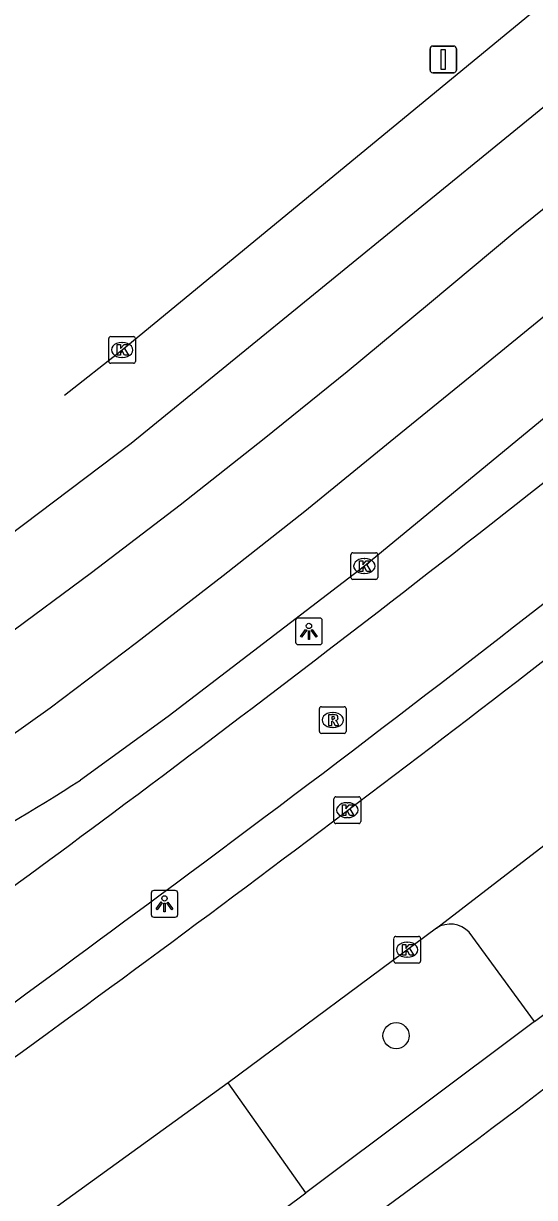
# Model space of a CAD drawing. Extents: x 157793 to 159380, y 380882 to 382313.
# Drawn here: x 159151 to 159170.13, y 382136.4 to 382180.38 of the extents above; entities that cross this region are included whole.
import ezdxf

# ---------------------------------------------------------------- set-up
doc = ezdxf.new("R2010")
doc.units = 0
for name, color, linetype in [('IMGEO_Boom', 7, 'Continuous'), ('IMGEO_Fietspad_gesloten', 7, 'Continuous'), ('IMGEO_Kolk', 7, 'Continuous'), ('IMGEO_Lichtpunt', 7, 'Continuous'), ('IMGEO_Parkeervlak_open', 7, 'Continuous'), ('IMGEO_Rijbaan_lokaal_open', 7, 'Continuous'), ('IMGEO_Rijbaan_regionaal_gesloten', 7, 'Continuous'), ('IMGEO_Rioolput', 7, 'Continuous'), ('IMGEO_Verkeersbordpaal', 7, 'Continuous'), ('IMGEO_Voetpad_open', 7, 'Continuous')]:
    doc.layers.add(name, color=color, linetype=linetype)

msp = doc.modelspace()

# ---------------------------------------------------------------- linework, layer by layer
at = {"layer": 'IMGEO_Boom'}
msp.add_circle((159164.944, 382142.465), 0.489, dxfattribs=at)
at = {"layer": 'IMGEO_Fietspad_gesloten'}
for centre, radius, start, end in [((158688.067, 382775.09), 779.192, 306.755074, 309.554815), ((158773.585, 382665.778), 643.961, 306.443267, 308.413394), ((158475.562, 383066.229), 1139.621, 304.992561, 306.556122), ((158676.024, 382792.004), 803.464, 304.101302, 306.69289)]:
    msp.add_arc(centre, radius, start, end, dxfattribs=at)
at = {"layer": 'IMGEO_Kolk'}
for p, q in [((159154.188, 382167.727), (159154.188, 382168.579)), ((159154.263, 382168.653), (159155.115, 382168.653)), ((159154.676, 382168.433), (159154.701, 382168.433)), ((159155.189, 382168.579), (159155.189, 382167.727)), ((159155.115, 382167.653), (159154.263, 382167.653)), ((159154.699, 382167.873), (159154.674, 382167.873)), ((159163.257, 382159.631), (159163.257, 382160.483)), ((159163.332, 382160.557), (159164.184, 382160.557)), ((159164.258, 382160.483), (159164.258, 382159.631)), ((159163.745, 382160.337), (159163.77, 382160.337)), ((159163.768, 382159.777), (159163.743, 382159.777)), ((159164.184, 382159.557), (159163.332, 382159.557)), ((159162.62, 382150.488), (159162.62, 382151.34)), ((159162.695, 382151.414), (159163.547, 382151.414)), ((159163.621, 382151.34), (159163.621, 382150.488)), ((159163.108, 382151.194), (159163.133, 382151.194)), ((159163.547, 382150.414), (159162.695, 382150.414)), ((159163.131, 382150.634), (159163.106, 382150.634)), ((159164.861, 382145.26), (159164.861, 382146.112)), ((159164.936, 382146.186), (159165.788, 382146.186)), ((159165.349, 382145.966), (159165.374, 382145.966)), ((159165.862, 382146.112), (159165.862, 382145.26)), ((159165.788, 382145.186), (159164.936, 382145.186)), ((159165.372, 382145.406), (159165.347, 382145.406))]:
    msp.add_line(p, q, dxfattribs=at)
for points in [[(159154.188, 382167.727), (159154.188, 382168.579)], [(159154.263, 382168.653), (159155.115, 382168.653)], [(159155.189, 382168.579), (159155.189, 382167.727)], [(159154.509, 382168.353), (159154.632, 382168.353), (159154.632, 382168.202), (159154.762, 382168.353), (159154.926, 382168.353), (159154.78, 382168.202), (159154.933, 382167.953), (159154.781, 382167.953), (159154.696, 382168.117), (159154.632, 382168.05), (159154.632, 382167.953), (159154.509, 382167.953), (159154.509, 382168.353)], [(159155.115, 382167.653), (159154.263, 382167.653)], [(159163.257, 382159.631), (159163.257, 382160.483)], [(159163.332, 382160.557), (159164.184, 382160.557)], [(159164.258, 382160.483), (159164.258, 382159.631)], [(159163.578, 382160.257), (159163.701, 382160.257), (159163.701, 382160.106), (159163.831, 382160.257), (159163.995, 382160.257), (159163.849, 382160.106), (159164.002, 382159.857), (159163.85, 382159.857), (159163.765, 382160.021), (159163.701, 382159.954), (159163.701, 382159.857), (159163.578, 382159.857), (159163.578, 382160.257)], [(159164.184, 382159.557), (159163.332, 382159.557)], [(159162.62, 382150.488), (159162.62, 382151.34)], [(159162.695, 382151.414), (159163.547, 382151.414)], [(159163.621, 382151.34), (159163.621, 382150.488)], [(159162.941, 382151.114), (159163.064, 382151.114), (159163.064, 382150.963), (159163.194, 382151.114), (159163.358, 382151.114), (159163.212, 382150.963), (159163.365, 382150.714), (159163.213, 382150.714), (159163.128, 382150.878), (159163.064, 382150.811), (159163.064, 382150.714), (159162.941, 382150.714), (159162.941, 382151.114)], [(159163.547, 382150.414), (159162.695, 382150.414)], [(159164.861, 382145.26), (159164.861, 382146.112)], [(159164.936, 382146.186), (159165.788, 382146.186)], [(159165.862, 382146.112), (159165.862, 382145.26)], [(159165.182, 382145.886), (159165.305, 382145.886), (159165.305, 382145.735), (159165.435, 382145.886), (159165.599, 382145.886), (159165.453, 382145.735), (159165.606, 382145.486), (159165.454, 382145.486), (159165.369, 382145.65), (159165.305, 382145.583), (159165.305, 382145.486), (159165.182, 382145.486), (159165.182, 382145.886)], [(159165.788, 382145.186), (159164.936, 382145.186)]]:
    msp.add_lwpolyline(points, dxfattribs=at)
for centre, start, end in [((159154.265, 382168.577), 91.552, 178.448), ((159154.265, 382168.577), 91.552, 178.448), ((159155.113, 382168.577), 1.552, 88.448), ((159155.113, 382168.577), 1.552, 88.448), ((159154.265, 382167.729), 181.552, 268.448), ((159154.265, 382167.729), 181.552, 268.448), ((159155.113, 382167.729), 271.552, 358.448), ((159155.113, 382167.729), 271.552, 358.448), ((159163.334, 382160.481), 91.552, 178.448), ((159163.334, 382160.481), 91.552, 178.448), ((159164.182, 382160.481), 1.552, 88.448), ((159164.182, 382160.481), 1.552, 88.448), ((159163.334, 382159.633), 181.552, 268.448), ((159163.334, 382159.633), 181.552, 268.448), ((159164.182, 382159.633), 271.552, 358.448), ((159164.182, 382159.633), 271.552, 358.448), ((159162.697, 382151.338), 91.552, 178.448), ((159162.697, 382151.338), 91.552, 178.448), ((159163.545, 382151.338), 1.552, 88.448), ((159163.545, 382151.338), 1.552, 88.448), ((159162.697, 382150.49), 181.552, 268.448), ((159162.697, 382150.49), 181.552, 268.448), ((159163.545, 382150.49), 271.552, 358.448), ((159163.545, 382150.49), 271.552, 358.448), ((159164.938, 382146.11), 91.552, 178.448), ((159164.938, 382146.11), 91.552, 178.448), ((159165.786, 382146.11), 1.552, 88.448), ((159165.786, 382146.11), 1.552, 88.448), ((159164.938, 382145.262), 181.552, 268.448), ((159164.938, 382145.262), 181.552, 268.448), ((159165.786, 382145.262), 271.552, 358.448), ((159165.786, 382145.262), 271.552, 358.448)]:
    msp.add_arc(centre, 0.0765, start, end, dxfattribs=at)
for centre, major_axis, ratio, start_param, end_param in [((159154.675, 382168.153), (-0.387, 0.002), 0.722429, 4.712389, 7.853982), ((159154.7, 382168.153), (-0.39, 0.002), 0.717154, 1.570796, 4.712389), ((159163.744, 382160.057), (-0.387, 0.002), 0.722429, 4.712389, 7.853982), ((159163.769, 382160.057), (-0.39, 0.002), 0.717154, 1.570796, 4.712389), ((159163.107, 382150.914), (-0.387, 0.002), 0.722429, 4.712389, 7.853982), ((159163.132, 382150.914), (-0.39, 0.002), 0.717154, 1.570796, 4.712389), ((159165.348, 382145.686), (-0.387, 0.002), 0.722429, 4.712389, 7.853982), ((159165.373, 382145.686), (-0.39, 0.002), 0.717154, 1.570796, 4.712389)]:
    msp.add_ellipse(centre, major_axis=major_axis, ratio=ratio, start_param=start_param, end_param=end_param, dxfattribs=at)
at = {"layer": 'IMGEO_Lichtpunt'}
for p, q in [((159161.185, 382158.015), (159161.185, 382157.208)), ((159161.185, 382158.015), (159161.185, 382157.208)), ((159162.087, 382158.11), (159161.279, 382158.11)), ((159162.087, 382158.11), (159161.279, 382158.11)), ((159162.181, 382157.208), (159162.181, 382158.015)), ((159162.181, 382157.208), (159162.181, 382158.015)), ((159161.279, 382157.114), (159162.087, 382157.114)), ((159161.279, 382157.114), (159162.087, 382157.114)), ((159155.777, 382147.81), (159155.777, 382147.003)), ((159155.777, 382147.81), (159155.777, 382147.003)), ((159156.679, 382147.905), (159155.871, 382147.905)), ((159156.679, 382147.905), (159155.871, 382147.905)), ((159156.773, 382147.003), (159156.773, 382147.81)), ((159156.773, 382147.003), (159156.773, 382147.81)), ((159155.871, 382146.909), (159156.679, 382146.909)), ((159155.871, 382146.909), (159156.679, 382146.909))]:
    msp.add_line(p, q, dxfattribs=at)
for points in [[(159161.559, 382157.679), (159161.598, 382157.651), (159161.41, 382157.389), (159161.372, 382157.416), (159161.559, 382157.679)], [(159161.661, 382157.631), (159161.708, 382157.631), (159161.708, 382157.309), (159161.661, 382157.309), (159161.661, 382157.631)], [(159161.771, 382157.651), (159161.809, 382157.678), (159161.996, 382157.416), (159161.957, 382157.388), (159161.771, 382157.651)], [(159156.151, 382147.474), (159156.19, 382147.446), (159156.002, 382147.184), (159155.964, 382147.211), (159156.151, 382147.474)], [(159156.253, 382147.426), (159156.3, 382147.426), (159156.3, 382147.104), (159156.253, 382147.104), (159156.253, 382147.426)], [(159156.363, 382147.446), (159156.401, 382147.473), (159156.588, 382147.211), (159156.549, 382147.183), (159156.363, 382147.446)]]:
    msp.add_lwpolyline(points, dxfattribs=at)
for centre in [(159161.684, 382157.813), (159156.276, 382147.608)]:
    msp.add_circle(centre, 0.0994, dxfattribs=at)
for centre, start, end in [((159161.279, 382158.015), 90, 180), ((159161.279, 382158.015), 90, 180), ((159162.087, 382158.015), 0, 90), ((159162.087, 382158.015), 0, 90), ((159161.279, 382157.208), 180, 270), ((159161.279, 382157.208), 180, 270), ((159162.087, 382157.208), 270, 0), ((159162.087, 382157.208), 270, 360), ((159155.871, 382147.81), 90, 180), ((159155.871, 382147.81), 90, 180), ((159156.679, 382147.81), 0, 90), ((159156.679, 382147.81), 0, 90), ((159155.871, 382147.003), 180, 270), ((159155.871, 382147.003), 180, 270), ((159156.679, 382147.003), 270, 0), ((159156.679, 382147.003), 270, 360)]:
    msp.add_arc(centre, 0.0946, start, end, dxfattribs=at)
at = {"layer": 'IMGEO_Parkeervlak_open'}
msp.add_lwpolyline([(159170.127, 382142.993), (159167.676, 382146.342)], dxfattribs=at)
msp.add_arc((159166.969, 382145.669), 0.976, 43.5827, 121.7513, dxfattribs=at)
at = {"layer": 'IMGEO_Rijbaan_lokaal_open'}
for points in [[(159166.456, 382146.499), (159183.459, 382159.596)], [(159166.456, 382146.499), (159158.657, 382140.702)], [(159158.657, 382140.702), (159151.447, 382135.476)]]:
    msp.add_lwpolyline(points, dxfattribs=at)
msp.add_arc((158676.255, 382794.699), 807.172, 305.570938, 308.197965, dxfattribs=at)
at = {"layer": 'IMGEO_Rijbaan_regionaal_gesloten'}
for points in [[(159152.529, 382166.459), (159152.53, 382166.46), (159154.689, 382168.153), (159178.146, 382187.493)], [(159131.292, 382148.718), (159135.25, 382151.178), (159138.747, 382153.243), (159142.049, 382155.309), (159145.288, 382157.474), (159148.687, 382159.885), (159155.024, 382164.659), (159180.096, 382185.126)], [(159181.966, 382182.858), (159178.506, 382180.026), (159175.458, 382177.531), (159172.492, 382175.074), (159169.391, 382172.56), (159166.192, 382169.895), (159163.118, 382167.334), (159160.001, 382164.825), (159156.868, 382162.336), (159153.545, 382159.807), (159150.306, 382157.404), (159147.059, 382155.079), (159143.762, 382152.827), (159140.346, 382150.626), (159136.957, 382148.498), (159130.272, 382144.624), (159126.795, 382142.679), (159123.251, 382140.697), (159119.807, 382138.771), (159116.364, 382136.845), (159112.74, 382134.818)], [(159135.725, 382143.942), (159138.593, 382145.657), (159141.87, 382147.736), (159145.511, 382150.133), (159148.693, 382152.402), (159151.991, 382154.753), (159155.224, 382157.192), (159158.478, 382159.698), (159161.532, 382162.118), (159164.723, 382164.722), (159167.914, 382167.327), (159171.445, 382170.209), (159183.954, 382180.445)], [(159185.792, 382178.216), (159163.758, 382160.057), (159156.408, 382154.416), (159153.13, 382152.042)]]:
    msp.add_lwpolyline(points, dxfattribs=at)
msp.add_arc((159120.985, 382201.287), 58.808, 291.05488, 303.13527, dxfattribs=at)
at = {"layer": 'IMGEO_Rioolput'}
for p, q in [((159162.15, 382154.79), (159163.002, 382154.79)), ((159162.075, 382153.864), (159162.075, 382154.716)), ((159162.563, 382154.57), (159162.588, 382154.57)), ((159163.076, 382154.716), (159163.076, 382153.864)), ((159162.586, 382154.01), (159162.561, 382154.01)), ((159163.002, 382153.79), (159162.15, 382153.79))]:
    msp.add_line(p, q, dxfattribs=at)
for points in [[(159162.15, 382154.79), (159163.002, 382154.79)], [(159162.075, 382153.864), (159162.075, 382154.716)], [(159162.664, 382154.488), (159162.412, 382154.49), (159162.412, 382154.09)], [(159162.59, 382154.409), (159162.536, 382154.409), (159162.536, 382154.328)], [(159162.536, 382154.328), (159162.588, 382154.328)], [(159163.076, 382154.716), (159163.076, 382153.864)], [(159162.412, 382154.09), (159162.536, 382154.09), (159162.536, 382154.252), (159162.547, 382154.252)], [(159162.594, 382154.223), (159162.665, 382154.09), (159162.805, 382154.09), (159162.74, 382154.216)], [(159163.002, 382153.79), (159162.15, 382153.79)]]:
    msp.add_lwpolyline(points, dxfattribs=at)
for centre, radius, start, end in [((159162.152, 382154.714), 0.0765, 91.552, 178.448), ((159162.152, 382154.714), 0.0765, 91.552, 178.448), ((159163, 382154.714), 0.0765, 1.552, 88.448), ((159163, 382154.714), 0.0765, 1.552, 88.448), ((159162.572, 382154.517), 0.19, 274.7715, 282.9687), ((159162.596, 382154.313), 0.0964, 77.0061, 93.1865), ((159162.61, 382154.37), 0.0378, 276.6634, 79.6772), ((159162.663, 382154.378), 0.109, 350.3612, 89.416), ((159162.661, 382154.378), 0.112, 277.5842, 350.9817), ((159162.546, 382154.199), 0.0533, 26.0293, 88.6989), ((159162.645, 382154.163), 0.108, 29.5134, 73.7905), ((159162.152, 382153.866), 0.0765, 181.552, 268.448), ((159162.152, 382153.866), 0.0765, 181.552, 268.448), ((159163, 382153.866), 0.0765, 271.552, 358.448), ((159163, 382153.866), 0.0765, 271.552, 358.448)]:
    msp.add_arc(centre, radius, start, end, dxfattribs=at)
for centre, major_axis, ratio, start_param, end_param in [((159162.562, 382154.29), (-0.387, 0.002), 0.722429, 4.712389, 7.853982), ((159162.587, 382154.29), (-0.39, 0.002), 0.717154, 1.570796, 4.712389)]:
    msp.add_ellipse(centre, major_axis=major_axis, ratio=ratio, start_param=start_param, end_param=end_param, dxfattribs=at)
at = {"layer": 'IMGEO_Verkeersbordpaal'}
for p, q in [((159166.215, 382178.638), (159166.215, 382179.438)), ((159166.215, 382179.438), (159166.215, 382178.638)), ((159166.315, 382179.538), (159167.105, 382179.538)), ((159167.105, 382179.538), (159166.315, 382179.538)), ((159167.205, 382179.438), (159167.205, 382178.638)), ((159167.205, 382178.638), (159167.205, 382179.438)), ((159167.105, 382178.538), (159166.315, 382178.538)), ((159166.315, 382178.538), (159167.105, 382178.538))]:
    msp.add_line(p, q, dxfattribs=at)
msp.add_lwpolyline([(159166.635, 382179.413), (159166.785, 382179.413), (159166.785, 382178.663), (159166.635, 382178.663), (159166.635, 382179.413)], dxfattribs=at)
for centre, start, end in [((159166.315, 382179.438), 90, 180), ((159166.315, 382179.438), 90, 180), ((159167.105, 382179.438), 0, 90), ((159167.105, 382179.438), 360, 90), ((159166.315, 382178.638), 180, 270), ((159166.315, 382178.638), 180, 270), ((159167.105, 382178.638), 270, 0), ((159167.105, 382178.638), 270, 0)]:
    msp.add_arc(centre, 0.1, start, end, dxfattribs=at)
at = {"layer": 'IMGEO_Voetpad_open'}
for points in [[(159170.127, 382142.993), (159161.567, 382136.58)], [(159161.567, 382136.58), (159158.657, 382140.702)], [(159152.061, 382127.231), (159162.905, 382134.831), (159166.581, 382137.535)], [(159154.446, 382131.259), (159161.567, 382136.58)]]:
    msp.add_lwpolyline(points, dxfattribs=at)
for centre, radius, start, end in [((158970.419, 382411.635), 334.741, 306.62709, 310.03991), ((158898.508, 382497.039), 448.449, 306.71101, 309.20042)]:
    msp.add_arc(centre, radius, start, end, dxfattribs=at)

doc.saveas('drawing.dxf')
